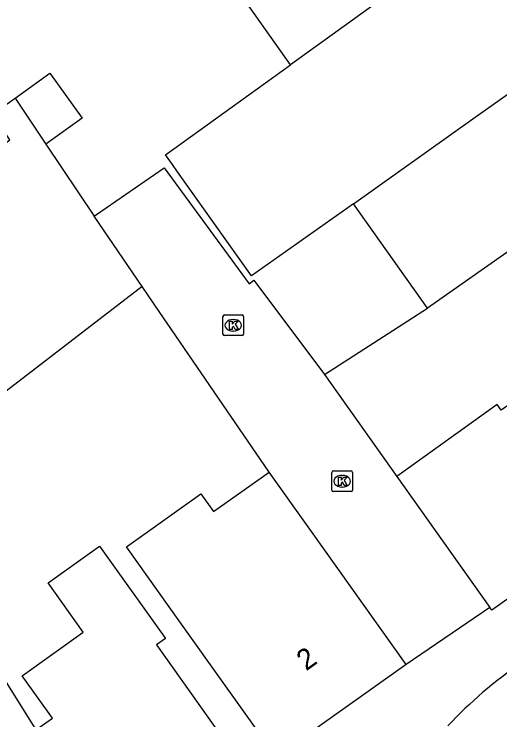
# Model space of a CAD drawing. Extents: x 161845 to 162341, y 381620 to 382158.
# Drawn here: x 162004.73 to 162028.16, y 381971.03 to 382005.06 of the extents above; entities that cross this region are included whole.
import ezdxf

# ---------------------------------------------------------------- set-up
doc = ezdxf.new("R2010")
doc.units = 0
for name, color, linetype in [('IMGEO_Kolk', 7, 'Continuous'), ('IMGEO_Pand', 7, 'Continuous'), ('IMGEO_Pand_nummerreeks', 7, 'Continuous'), ('IMGEO_Rijbaan_lokaal_open', 7, 'Continuous')]:
    doc.layers.add(name, color=color, linetype=linetype)

msp = doc.modelspace()

# ---------------------------------------------------------------- linework, layer by layer
at = {"layer": 'IMGEO_Kolk'}
for p, q in [((162014.8, 381989.627), (162014.8, 381990.479)), ((162014.875, 381990.553), (162015.727, 381990.553)), ((162015.288, 381990.333), (162015.313, 381990.333)), ((162015.801, 381990.479), (162015.801, 381989.627)), ((162015.311, 381989.773), (162015.286, 381989.773)), ((162015.727, 381989.553), (162014.875, 381989.553)), ((162020.052, 381982.108), (162020.052, 381982.96)), ((162020.127, 381983.034), (162020.979, 381983.034)), ((162020.54, 381982.814), (162020.565, 381982.814)), ((162021.053, 381982.96), (162021.053, 381982.108)), ((162020.563, 381982.254), (162020.538, 381982.254)), ((162020.979, 381982.034), (162020.127, 381982.034))]:
    msp.add_line(p, q, dxfattribs=at)
for points in [[(162014.8, 381989.627), (162014.8, 381990.479)], [(162014.875, 381990.553), (162015.727, 381990.553)], [(162015.801, 381990.479), (162015.801, 381989.627)], [(162015.121, 381990.253), (162015.244, 381990.253), (162015.244, 381990.102), (162015.374, 381990.253), (162015.538, 381990.253), (162015.392, 381990.102), (162015.545, 381989.853), (162015.393, 381989.853), (162015.308, 381990.017), (162015.244, 381989.95), (162015.244, 381989.853), (162015.121, 381989.853), (162015.121, 381990.253)], [(162015.727, 381989.553), (162014.875, 381989.553)], [(162020.052, 381982.108), (162020.052, 381982.96)], [(162020.127, 381983.034), (162020.979, 381983.034)], [(162021.053, 381982.96), (162021.053, 381982.108)], [(162020.373, 381982.734), (162020.496, 381982.734), (162020.496, 381982.583), (162020.626, 381982.734), (162020.79, 381982.734), (162020.644, 381982.583), (162020.797, 381982.334), (162020.645, 381982.334), (162020.56, 381982.498), (162020.496, 381982.431), (162020.496, 381982.334), (162020.373, 381982.334), (162020.373, 381982.734)], [(162020.979, 381982.034), (162020.127, 381982.034)]]:
    msp.add_lwpolyline(points, dxfattribs=at)
for centre, start, end in [((162014.877, 381990.477), 91.552, 178.448), ((162014.877, 381990.477), 91.552, 178.448), ((162015.725, 381990.477), 1.552, 88.448), ((162015.725, 381990.477), 1.552, 88.448), ((162014.877, 381989.629), 181.552, 268.448), ((162014.877, 381989.629), 181.552, 268.448), ((162015.725, 381989.629), 271.552, 358.448), ((162015.725, 381989.629), 271.552, 358.448), ((162020.129, 381982.958), 91.552, 178.448), ((162020.129, 381982.958), 91.552, 178.448), ((162020.977, 381982.958), 1.552, 88.448), ((162020.977, 381982.958), 1.552, 88.448), ((162020.129, 381982.11), 181.552, 268.448), ((162020.129, 381982.11), 181.552, 268.448), ((162020.977, 381982.11), 271.552, 358.448), ((162020.977, 381982.11), 271.552, 358.448)]:
    msp.add_arc(centre, 0.0765, start, end, dxfattribs=at)
for centre, major_axis, ratio, start_param, end_param in [((162015.287, 381990.053), (-0.387, 0.002), 0.722429, 4.712389, 7.853982), ((162015.312, 381990.053), (-0.39, 0.002), 0.717154, 1.570796, 4.712389), ((162020.539, 381982.534), (-0.387, 0.002), 0.722429, 4.712389, 7.853982), ((162020.564, 381982.534), (-0.39, 0.002), 0.717154, 1.570796, 4.712389)]:
    msp.add_ellipse(centre, major_axis=major_axis, ratio=ratio, start_param=start_param, end_param=end_param, dxfattribs=at)
at = {"layer": 'IMGEO_Pand'}
for points in [[(162018.054, 382002.618), (162016.389, 382004.966), (162014.656, 382007.41), (162019.136, 382010.639), (162019.915, 382011.201), (162021.722, 382012.503), (162025.731, 382015.347)], [(162029.147, 382010.614), (162018.054, 382002.618)], [(162021.093, 381995.914), (162026.853, 382000), (162033.436, 382004.671)], [(162021.093, 381995.914), (162016.182, 381992.431), (162012.617, 381997.456), (162012.371, 381997.804), (162012.034, 381998.278), (162018.054, 382002.618)], [(162004.777, 382001.002), (162006.453, 382002.204), (162008.008, 382000.035), (162006.261, 381998.783)], [(162010.905, 381991.921), (162003.909, 381986.55), (161998.457, 381994.338), (162004.528, 381998.999), (162003.669, 382000.227), (162004.777, 382001.002)], [(162004.777, 382001.002), (162006.261, 381998.783)], [(162037.065, 381999.573), (162024.663, 381990.882)], [(162006.261, 381998.783), (162008.587, 381995.307)], [(162024.663, 381990.882), (162021.093, 381995.914)], [(162010.905, 381991.921), (162008.587, 381995.307)], [(162040.582, 381994.632), (162028.222, 381985.965), (162028.031, 381986.231), (162023.191, 381982.763)], [(162019.699, 381987.686), (162024.663, 381990.882)], [(162044.198, 381987.972), (162027.763, 381976.315), (162027.675, 381976.439)], [(162019.699, 381987.686), (162023.191, 381982.763)], [(162017.37, 381969.238), (162012.728, 381975.752), (162010.152, 381979.367), (162013.737, 381981.922), (162014.347, 381981.067), (162017.025, 381982.975)], [(162023.633, 381973.703), (162018.99, 381980.218), (162017.025, 381982.975)], [(162023.191, 381982.763), (162027.675, 381976.439)], [(162005.776, 381970.545), (162006.579, 381971.117), (162005.126, 381973.155), (162008.07, 381975.253), (162006.368, 381977.641), (162008.849, 381979.41), (162012.028, 381974.95), (162011.593, 381974.64), (162013.172, 381972.425), (162016.075, 381968.353)], [(162004.459, 381960.074), (162001.557, 381964.146), (162000, 381966.33), (161999.916, 381966.448), (161996.996, 381970.544), (162003.07, 381974.874), (162005.776, 381970.545)], [(162023.633, 381973.703), (162017.37, 381969.238)]]:
    msp.add_lwpolyline(points, dxfattribs=at)
at = {"layer": 'IMGEO_Rijbaan_lokaal_open'}
for points in [[(162008.587, 381995.307), (162008.706, 381995.389), (162011.974, 381997.652), (162016.072, 381992.055), (162016.287, 381992.222), (162019.699, 381987.686)], [(162017.025, 381982.975), (162011.519, 381991.023), (162010.905, 381991.921)], [(162027.675, 381976.439), (162023.633, 381973.703)]]:
    msp.add_lwpolyline(points, dxfattribs=at)
msp.add_arc((162042.038, 381955.244), 22.558, 124.7269, 136.5982, dxfattribs=at)

# ---------------------------------------------------------------- texts
at = {"layer": 'IMGEO_Pand_nummerreeks'}
msp.add_text('2', height=1, rotation=35.4857, dxfattribs=at).set_placement((162018.813, 381973.362))

doc.saveas('drawing.dxf')
